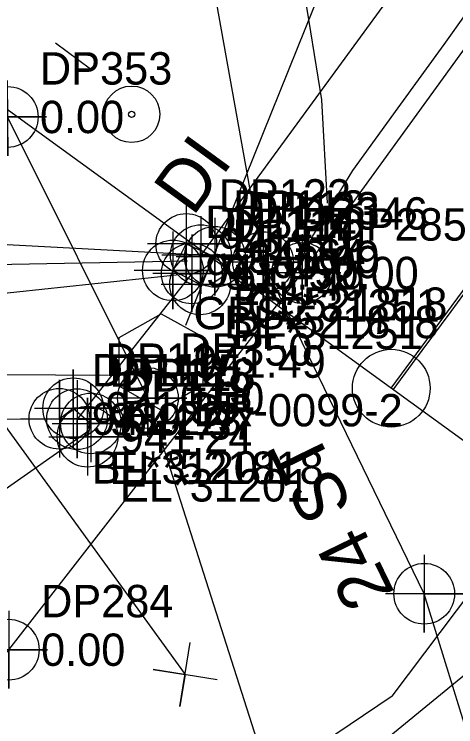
# Model space of a CAD drawing. Extents: x 1182322 to 1186765, y 572295 to 575411.
# Drawn here: x 1183793.3 to 1183827.4, y 573056.5 to 573111.5 of the extents above; entities that cross this region are included whole.
import ezdxf

# ---------------------------------------------------------------- set-up
doc = ezdxf.new("R2010")
doc.units = 0
for name, color, linetype in [('COGO Default Chain', 7, 'Continuous'), ('CTL Primary Horizontal and Vertical CELL', 7, 'Continuous'), ('CTL Primary Horizontal and Vertical Cogo Comment', 7, 'Continuous'), ('CTL Primary Horizontal and Vertical Cogo Elevation', 7, 'Continuous'), ('CTL Primary Horizontal and Vertical Cogo Number', 7, 'Continuous'), ('CTL Primary Horizontal and Vertical Leader', 7, 'Continuous'), ('Exist Horizontal Alignment', 7, 'Continuous'), ('Exist Horizontal Alignment Point', 7, 'Continuous'), ('Exist Other Culture Sign', 7, 'Continuous'), ('Exist Other Culture Sign Post CELL', 7, 'Continuous'), ('Exist Property Corner CELL', 7, 'Continuous'), ('Exist Property Line', 7, 'Continuous'), ('Exist Roads EOP', 7, 'Continuous'), ('Exist Roads EOT', 7, 'Continuous'), ('Exist Roads Soil', 7, 'Continuous'), ('Exist Structure Minor Drop Inlet', 7, 'Continuous'), ('Exist Structure Minor Drop Inlet Cogo Comment', 7, 'Continuous'), ('Exist Structure Minor Drop Inlet Cogo Elevation', 7, 'Continuous'), ('Exist Structure Minor Drop Inlet Cogo Number', 7, 'Continuous'), ('Exist Structure Minor Drop Inlet Cogo Point CELL', 7, 'Continuous'), ('Exist Structure Minor Drop Inlet Text', 7, 'Continuous'), ('Exist Structure Minor Head and End Wall', 7, 'Continuous'), ('Exist Structure Minor Head and End Wall Cogo Comment', 7, 'Continuous'), ('Exist Structure Minor Head and End Wall Cogo Elevation', 7, 'Continuous'), ('Exist Structure Minor Head and End Wall Cogo Number', 7, 'Continuous'), ('Exist Structure Minor Head and End Wall Cogo Point CELL', 7, 'Continuous'), ('Exist Structure Minor Head and End Wall Text', 7, 'Continuous'), ('Exist Structure Minor Pipes CMP 18 Inch', 7, 'Continuous'), ('Exist Structure Minor Pipes CMP 18 Inch Cogo Comment', 7, 'Continuous'), ('Exist Structure Minor Pipes CMP 18 Inch Cogo Elevation', 7, 'Continuous'), ('Exist Structure Minor Pipes CMP 18 Inch Cogo Number', 7, 'Continuous'), ('Exist Structure Minor Pipes CMP 18 Inch Cogo Point CELL', 7, 'Continuous'), ('Exist Structure Minor Pipes CMP 18 Inch Invert', 7, 'Continuous'), ('Exist Structure Minor Pipes CMP 18 Inch Text', 7, 'Continuous'), ('Exist Utilities Telephone UG Cable SUE LOS C', 7, 'Continuous'), ('Exist Utilities Telephone UG Cable SUE LOS C Cogo Elevation', 7, 'Continuous'), ('Exist Utilities Telephone UG Cable SUE LOS C Cogo Number', 7, 'Continuous'), ('Exist Utilities Telephone UG Cable SUE LOS C Cogo Point CELL', 7, 'Continuous'), ('Exist Utilities Telephone UG Conduit SUE LOS B', 7, 'Continuous'), ('Exist Utilities Telephone UG Conduit SUE LOS B Cogo Elevation', 7, 'Continuous'), ('Exist Utilities Telephone UG Conduit SUE LOS B Cogo Number', 7, 'Continuous'), ('Exist Utilities Telephone UG Conduit SUE LOS B Cogo Point CELL', 7, 'Continuous'), ('Exist Utilities Telephone UG FO SUE LOS C', 7, 'Continuous'), ('Exist Utilities Telephone UG FO SUE LOS C Cogo Elevation', 7, 'Continuous'), ('Exist Utilities Telephone UG FO SUE LOS C Cogo Number', 7, 'Continuous'), ('Exist Utilities Telephone UG FO SUE LOS C Cogo Point CELL', 7, 'Continuous'), ('Exist Utilities Telephone UG FO SUE LOS C Text', 7, 'Continuous'), ('Exist Utilities Water UG Line SUE LOS C', 7, 'Continuous'), ('Exist Utilities Water UG Line SUE LOS C Leader', 7, 'Continuous'), ('Sheet Layout Plan Border', 7, 'Continuous')]:
    doc.layers.add(name, color=color, linetype=linetype)

msp = doc.modelspace()

# ---------------------------------------------------------------- linework, layer by layer
at = {"layer": 'COGO Default Chain'}
msp.add_line((1183822.39, 573082.624), (1183960.792, 573270.412), dxfattribs=at)
at = {"layer": 'CTL Primary Horizontal and Vertical CELL'}
msp.add_line((1183804.609, 573084.676), (1183804.609, 573084.676), dxfattribs=at)
msp.add_lwpolyline([(1183801.378, 573086.548), (1183804.628, 573088.36), (1183807.878, 573086.573), (1183807.828, 573082.848), (1183804.578, 573080.96), (1183801.378, 573082.773)], close=True, dxfattribs=at)
at = {"layer": 'CTL Primary Horizontal and Vertical Leader'}
msp.add_lwpolyline([(1183806.525, 573087.475), (1183818.428, 573116.996), (1183819.947, 573119.094)], dxfattribs=at)
at = {"layer": 'Exist Horizontal Alignment'}
msp.add_line((1183822.39, 573082.624), (1183960.792, 573270.412), dxfattribs=at)
at = {"layer": 'Exist Horizontal Alignment Point'}
msp.add_circle((1183822.39, 573082.624), 3, dxfattribs=at)
at = {"layer": 'Exist Other Culture Sign'}
msp.add_lwpolyline([(1183796.449, 573109.285), (1183799.159, 573107.261)], dxfattribs=at)
at = {"layer": 'Exist Other Culture Sign Post CELL'}
for radius in [2.18, 0.24]:
    msp.add_circle((1183802.338, 573103.762), radius, dxfattribs=at)
at = {"layer": 'Exist Property Corner CELL'}
msp.add_line((1183806.461, 573060.513), (1183806.461, 573060.513), dxfattribs=at)
msp.add_lwpolyline([(1183808.93, 573060.12), (1183803.993, 573060.907), (1183806.461, 573060.513), (1183806.068, 573058.044), (1183806.855, 573062.982)], dxfattribs=at)
at = {"layer": 'Exist Property Line'}
msp.add_line((1183668.783, 573250.379), (1183806.461, 573060.513), dxfattribs=at)
at = {"layer": 'Exist Roads EOP'}
msp.add_lwpolyline([(1183813.717, 573088.917), (1183816.294, 573094.332), (1183819.429, 573099.422), (1183822.92, 573104.267), (1183826.466, 573109.138), (1183829.937, 573114.01), (1183833.391, 573118.889), (1183836.962, 573123.749), (1183840.55, 573128.554), (1183844.129, 573133.366), (1183847.697, 573138.186), (1183851.262, 573143.008), (1183854.838, 573147.822), (1183858.426, 573152.628), (1183862.018, 573157.431), (1183865.609, 573162.234), (1183869.168, 573167.061), (1183872.694, 573171.913), (1183876.196, 573176.782)], dxfattribs=at)
at = {"layer": 'Exist Roads EOT'}
msp.add_lwpolyline([(1183822.549, 573082.509), (1183824.03, 573084.521), (1183825.514, 573086.532), (1183827.004, 573088.538), (1183828.496, 573090.543), (1183828.705, 573090.824)], dxfattribs=at)
at = {"layer": 'Exist Roads Soil'}
msp.add_lwpolyline([(1183817.472, 573096.915), (1183817.022, 573104.883), (1183815.896, 573111.871), (1183814.652, 573116.941), (1183812.449, 573122.437), (1183809.928, 573126.662), (1183805.614, 573132.148), (1183799.419, 573139.694), (1183791.749, 573147.972), (1183780.555, 573161.165), (1183769.664, 573172.838), (1183756.413, 573188.819)], dxfattribs=at)
at = {"layer": 'Exist Structure Minor Drop Inlet'}
msp.add_lwpolyline([(1183807.628, 573090.639), (1183805.523, 573091.713), (1183806.559, 573093.753), (1183808.767, 573092.765), (1183807.628, 573090.639)], dxfattribs=at)
at = {"layer": 'Exist Structure Minor Drop Inlet Cogo Point CELL'}
for points in [[(1183806.559, 573096.753), (1183806.559, 573090.753), (1183806.559, 573093.753), (1183809.559, 573093.753), (1183803.559, 573093.753)], [(1183808.767, 573095.765), (1183808.767, 573089.765), (1183808.767, 573092.765), (1183811.767, 573092.765), (1183805.767, 573092.765)], [(1183805.523, 573094.713), (1183805.523, 573088.713), (1183805.523, 573091.713), (1183808.523, 573091.713), (1183802.523, 573091.713)], [(1183807.628, 573093.639), (1183807.628, 573087.639), (1183807.628, 573090.639), (1183810.628, 573090.639), (1183804.628, 573090.639)]]:
    msp.add_lwpolyline(points, dxfattribs=at)
for centre in [(1183806.559, 573093.753), (1183808.767, 573092.765), (1183805.523, 573091.713), (1183807.628, 573090.639)]:
    msp.add_circle(centre, 2.344, dxfattribs=at)
at = {"layer": 'Exist Structure Minor Head and End Wall'}
msp.add_lwpolyline([(1183796.754, 573080.262), (1183797.826, 573081.075), (1183799.187, 573079.903), (1183798.931, 573078.875)], dxfattribs=at)
at = {"layer": 'Exist Structure Minor Head and End Wall Cogo Point CELL'}
for points in [[(1183794.826, 573081.075), (1183800.826, 573081.075), (1183797.826, 573081.075), (1183797.826, 573084.075), (1183797.826, 573078.075)], [(1183793.754, 573080.262), (1183799.754, 573080.262), (1183796.754, 573080.262), (1183796.754, 573083.262), (1183796.754, 573077.262)], [(1183796.187, 573079.903), (1183802.187, 573079.903), (1183799.187, 573079.903), (1183799.187, 573082.903), (1183799.187, 573076.903)], [(1183795.931, 573078.875), (1183801.931, 573078.875), (1183798.931, 573078.875), (1183798.931, 573081.875), (1183798.931, 573075.875)]]:
    msp.add_lwpolyline(points, dxfattribs=at)
for centre in [(1183797.826, 573081.075), (1183796.754, 573080.262), (1183799.187, 573079.903), (1183798.931, 573078.875)]:
    msp.add_circle(centre, 2.344, dxfattribs=at)
at = {"layer": 'Exist Structure Minor Head and End Wall Text'}
msp.add_lwpolyline([(1183799.042, 573079.322), (1183784.28, 573069.005), (1183782.603, 573066.703)], dxfattribs=at)
at = {"layer": 'Exist Structure Minor Pipes CMP 18 Inch'}
for p, q in [((1183904.046, 573224.75), (1183807.68, 573092.895)), ((1183806.986, 573091.483), (1183798.118, 573080.232))]:
    msp.add_line(p, q, dxfattribs=at)
at = {"layer": 'Exist Structure Minor Pipes CMP 18 Inch Cogo Point CELL'}
for points in [[(1183807.68, 573095.895), (1183807.68, 573089.895), (1183807.68, 573092.895), (1183810.68, 573092.895), (1183804.68, 573092.895)], [(1183806.986, 573094.483), (1183806.986, 573088.483), (1183806.986, 573091.483), (1183809.986, 573091.483), (1183803.986, 573091.483)], [(1183798.118, 573083.232), (1183798.118, 573077.232), (1183798.118, 573080.232), (1183801.118, 573080.232), (1183795.118, 573080.232)]]:
    msp.add_lwpolyline(points, dxfattribs=at)
for centre in [(1183807.68, 573092.895), (1183806.986, 573091.483), (1183798.118, 573080.232)]:
    msp.add_circle(centre, 2.344, dxfattribs=at)
at = {"layer": 'Exist Structure Minor Pipes CMP 18 Inch Invert'}
for points in [[(1183807.68, 573092.895), (1183766.614, 573095.069), (1183763.08, 573090.22)], [(1183806.647, 573092.437), (1183771.347, 573091.754), (1183767.813, 573086.906)], [(1183806.986, 573091.483), (1183776.072, 573088.185), (1183772.538, 573083.336)], [(1183798.118, 573080.232), (1183785.021, 573080.196), (1183781.487, 573075.347)], [(1183830.463, 573062.456), (1183810.543, 573046.138), (1183807.009, 573041.289)]]:
    msp.add_lwpolyline(points, dxfattribs=at)
at = {"layer": 'Exist Structure Minor Pipes CMP 18 Inch Text'}
msp.add_lwpolyline([(1183800.54, 573083.591), (1183780.014, 573083.743), (1183773.427, 573074.705)], dxfattribs=at)
at = {"layer": 'Exist Utilities Telephone UG Cable SUE LOS C'}
msp.add_lwpolyline([(1183761.253, 573038.534), (1183769.092, 573034.408), (1183772.833, 573037.903), (1183792.842, 573062.439), (1183815.503, 573091.515), (1183842.15, 573128.304), (1183871.653, 573168.112), (1183894.449, 573200.637), (1183915.523, 573231.01), (1183941.953, 573268.282), (1183966.784, 573306.066), (1183979.43, 573323.536), (1183993.988, 573342.832), (1184020.646, 573379.958), (1184047.466, 573417.15), (1184074.681, 573455.299), (1184101.327, 573490.896), (1184089.429, 573505.284)], dxfattribs=at)
at = {"layer": 'Exist Utilities Telephone UG Cable SUE LOS C Cogo Point CELL'}
for points in [[(1183815.503, 573094.515), (1183815.503, 573088.515), (1183815.503, 573091.515), (1183818.503, 573091.515), (1183812.503, 573091.515)], [(1183792.842, 573065.439), (1183792.842, 573059.439), (1183792.842, 573062.439), (1183795.842, 573062.439), (1183789.842, 573062.439)]]:
    msp.add_lwpolyline(points, dxfattribs=at)
for centre in [(1183815.503, 573091.515), (1183792.842, 573062.439)]:
    msp.add_circle(centre, 2.344, dxfattribs=at)
at = {"layer": 'Exist Utilities Telephone UG Conduit SUE LOS B'}
msp.add_lwpolyline([(1183826.738, 573041.024), (1183813.391, 573051.162), (1183803.575, 573081.863), (1183792.751, 573103.557), (1183767.708, 573137.29), (1183736.195, 573173.77)], dxfattribs=at)
at = {"layer": 'Exist Utilities Telephone UG Conduit SUE LOS B Cogo Point CELL'}
for points in [[(1183792.735, 573106.372), (1183792.768, 573100.557), (1183792.751, 573103.557), (1183795.768, 573103.557), (1183789.768, 573103.557)], [(1183803.559, 573084.678), (1183803.592, 573078.863), (1183803.575, 573081.863), (1183806.592, 573081.863), (1183800.592, 573081.863)]]:
    msp.add_lwpolyline(points, dxfattribs=at)
for centre in [(1183792.768, 573103.557), (1183803.592, 573081.863)]:
    msp.add_circle(centre, 2.344, dxfattribs=at)
at = {"layer": 'Exist Utilities Telephone UG FO SUE LOS C'}
msp.add_lwpolyline([(1183829.906, 573050.693), (1183824.937, 573066.759), (1183812.493, 573092.359), (1183807.572, 573119.774), (1183793.41, 573192.847)], dxfattribs=at)
at = {"layer": 'Exist Utilities Telephone UG FO SUE LOS C Cogo Point CELL'}
for points in [[(1183812.493, 573095.359), (1183812.493, 573089.359), (1183812.493, 573092.359), (1183815.493, 573092.359), (1183809.493, 573092.359)], [(1183824.937, 573069.759), (1183824.937, 573063.759), (1183824.937, 573066.759), (1183827.937, 573066.759), (1183821.937, 573066.759)]]:
    msp.add_lwpolyline(points, dxfattribs=at)
for centre in [(1183812.493, 573092.359), (1183824.937, 573066.759)]:
    msp.add_circle(centre, 2.344, dxfattribs=at)
at = {"layer": 'Exist Utilities Water UG Line SUE LOS C'}
msp.add_line((1183822.462, 573058.841), (1183995.115, 573288.873), dxfattribs=at)
at = {"layer": 'Exist Utilities Water UG Line SUE LOS C Leader'}
msp.add_line((1183822.462, 573058.841), (1183798.351, 573042.718), dxfattribs=at)
at = {"layer": 'Sheet Layout Plan Border'}
msp.add_line((1183580.536, 573258.098), (1184066.183, 572905.742), dxfattribs=at)

# ---------------------------------------------------------------- texts
at = {"layer": 'CTL Primary Horizontal and Vertical Cogo Comment'}
msp.add_text('BR-0099-2', height=2.5, dxfattribs=at).set_placement((1183807.109, 573079.676))
at = {"layer": 'CTL Primary Horizontal and Vertical Cogo Elevation'}
msp.add_text('941.49', height=2.5, dxfattribs=at).set_placement((1183807.109, 573083.426))
at = {"layer": 'CTL Primary Horizontal and Vertical Cogo Number'}
msp.add_text('GPS2', height=2.5, dxfattribs=at).set_placement((1183807.109, 573087.176))
at = {"layer": 'Exist Structure Minor Drop Inlet Cogo Comment'}
for s, p in [('CL*31251', (1183811.267, 573087.765)), ('BL*31251', (1183810.128, 573085.639))]:
    msp.add_text(s, height=2.5, dxfattribs=at).set_placement(p)
at = {"layer": 'Exist Structure Minor Drop Inlet Cogo Elevation'}
for s, p in [('941.50', (1183809.059, 573092.503)), ('941.49', (1183811.267, 573091.515)), ('941.49', (1183808.023, 573090.463)), ('941.49', (1183810.128, 573089.389))]:
    msp.add_text(s, height=2.5, dxfattribs=at).set_placement(p)
at = {"layer": 'Exist Structure Minor Drop Inlet Cogo Number'}
for s, p in [('DP122', (1183809.059, 573096.253)), ('DP123', (1183811.267, 573095.265)), ('DP121', (1183808.023, 573094.213)), ('DP120', (1183810.128, 573093.139))]:
    msp.add_text(s, height=2.5, dxfattribs=at).set_placement(p)
at = {"layer": 'Exist Structure Minor Drop Inlet Text'}
msp.add_text('DI', height=4, rotation=53.9157, dxfattribs=at).set_placement((1183807.062, 573095.803))
at = {"layer": 'Exist Structure Minor Head and End Wall Cogo Comment'}
for s, p in [('BL*31201', (1183799.254, 573075.262)), ('EL*31201', (1183801.431, 573073.875))]:
    msp.add_text(s, height=2.5, dxfattribs=at).set_placement(p)
at = {"layer": 'Exist Structure Minor Head and End Wall Cogo Elevation'}
for s, p in [('941.35', (1183800.326, 573079.825)), ('941.22', (1183799.254, 573079.012)), ('941.37', (1183801.687, 573078.653)), ('941.24', (1183801.431, 573077.625))]:
    msp.add_text(s, height=2.5, dxfattribs=at).set_placement(p)
at = {"layer": 'Exist Structure Minor Head and End Wall Cogo Number'}
for s, p in [('DP117', (1183800.326, 573083.575)), ('DP116', (1183799.254, 573082.762)), ('DP118', (1183801.687, 573082.403)), ('DP119', (1183801.431, 573081.375))]:
    msp.add_text(s, height=2.5, dxfattribs=at).set_placement(p)
at = {"layer": 'Exist Structure Minor Pipes CMP 18 Inch Cogo Comment'}
for s, p in [('EL*521818', (1183810.18, 573087.895)), ('BL*521818', (1183809.486, 573086.483)), ('EL*521818', (1183800.618, 573075.232))]:
    msp.add_text(s, height=2.5, dxfattribs=at).set_placement(p)
at = {"layer": 'Exist Structure Minor Pipes CMP 18 Inch Cogo Elevation'}
for s, p in [('939.64', (1183810.18, 573091.645)), ('939.52', (1183809.486, 573090.233)), ('939.13', (1183800.618, 573078.982))]:
    msp.add_text(s, height=2.5, dxfattribs=at).set_placement(p)
at = {"layer": 'Exist Structure Minor Pipes CMP 18 Inch Cogo Number'}
for s, p in [('DP113', (1183810.18, 573095.395)), ('DP114', (1183809.486, 573093.983)), ('DP115', (1183800.618, 573082.732))]:
    msp.add_text(s, height=2.5, dxfattribs=at).set_placement(p)
at = {"layer": 'Exist Utilities Telephone UG Cable SUE LOS C Cogo Elevation'}
for p in [(1183818.003, 573090.265), (1183795.342, 573061.189)]:
    msp.add_text('0.00', height=2.5, dxfattribs=at).set_placement(p)
at = {"layer": 'Exist Utilities Telephone UG Cable SUE LOS C Cogo Number'}
for s, p in [('DP285', (1183818.003, 573094.015)), ('DP284', (1183795.342, 573064.939))]:
    msp.add_text(s, height=2.5, dxfattribs=at).set_placement(p)
at = {"layer": 'Exist Utilities Telephone UG Conduit SUE LOS B Cogo Elevation'}
for p in [(1183795.251, 573102.307), (1183806.075, 573080.613)]:
    msp.add_text('0.00', height=2.5, dxfattribs=at).set_placement(p)
at = {"layer": 'Exist Utilities Telephone UG Conduit SUE LOS B Cogo Number'}
for s, p in [('DP353', (1183795.251, 573106.057)), ('DP350', (1183806.075, 573084.363))]:
    msp.add_text(s, height=2.5, dxfattribs=at).set_placement(p)
at = {"layer": 'Exist Utilities Telephone UG FO SUE LOS C Cogo Elevation'}
msp.add_text('0.00', height=2.5, dxfattribs=at).set_placement((1183814.993, 573091.109))
at = {"layer": 'Exist Utilities Telephone UG FO SUE LOS C Cogo Number'}
msp.add_text('DP346', height=2.5, dxfattribs=at).set_placement((1183814.993, 573094.859))
at = {"layer": 'Exist Utilities Telephone UG FO SUE LOS C Text'}
msp.add_text('24 ST', height=4, rotation=115.9228, dxfattribs=at).set_placement((1183822.692, 573066.801))

doc.saveas('drawing.dxf')
